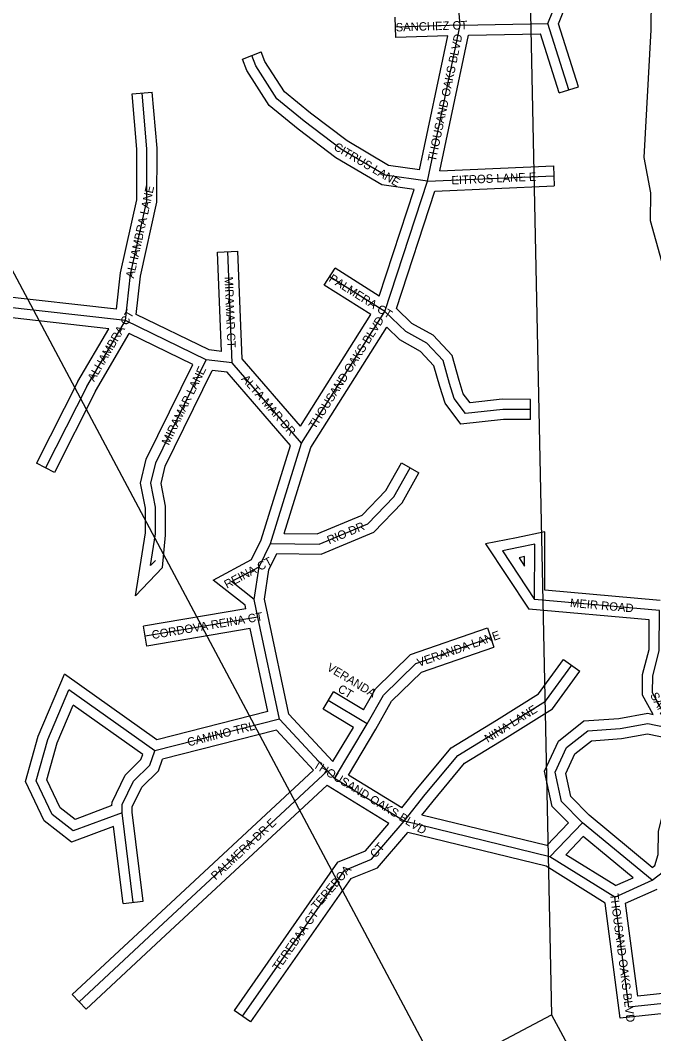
# Model space of a CAD drawing. Extents: x 418523 to 616617, y 1878279 to 2196743.
# Drawn here: x 532974 to 534857, y 2136513 to 2139525 of the extents above; entities that cross this region are included whole.
import ezdxf

# ---------------------------------------------------------------- set-up
doc = ezdxf.new("R2010")
doc.units = 0
for name, color, linetype in [('Level 1', 7, 'Continuous'), ('Level 31', 7, 'Continuous'), ('Level 32', 7, 'Continuous'), ('Level 34', 7, 'Continuous')]:
    doc.layers.add(name, color=color, linetype=linetype)

msp = doc.modelspace()

# ---------------------------------------------------------------- linework, layer by layer
at = {"layer": 'Level 1'}
for p, q in [((534448.961, 2141573.921), (534552.855, 2136568.392)), ((531501.645, 2141501.797), (534222.031, 2136393.857)), ((534222.031, 2136393.857), (534552.855, 2136568.392)), ((534552.855, 2136568.392), (534750.583, 2136207.206))]:
    msp.add_line(p, q, dxfattribs=at)
at = {"layer": 'Level 31'}
for p, q in [((534282.327, 2139510.579), (534254.591, 2139809.257)), ((534282.327, 2139510.579), (534089.63, 2139504.321)), ((534184.424, 2139046.486), (534282.327, 2139510.579)), ((534282.327, 2139510.579), (534542.615, 2139515.518)), ((534604.808, 2139318.192), (534542.615, 2139515.518)), ((533674.83, 2139389.35), (533662.616, 2139420.305)), ((534057.719, 2138659.593), (534184.424, 2139046.486)), ((534184.424, 2139046.486), (534560.36, 2139063.036)), ((533604.245, 2138507.294), (533590.835, 2138837.563)), ((533286.591, 2138633.119), (532289.141, 2138744.91)), ((534057.719, 2138659.593), (533894.132, 2138763.07)), ((533810.647, 2138268.016), (534057.719, 2138659.593)), ((533171.827, 2138436.665), (533286.591, 2138633.119)), ((533527.202, 2138515.921), (533286.591, 2138633.119)), ((533604.245, 2138507.294), (533527.202, 2138515.921)), ((533810.647, 2138268.016), (533604.245, 2138507.294)), ((533171.827, 2138436.665), (533049.46, 2138194.962)), ((533718.035, 2137970.111), (533810.647, 2138268.016)), ((533684.001, 2137900.763), (533718.035, 2137970.111)), ((533669.458, 2137803.708), (533684.001, 2137900.763)), ((533680.652, 2137751.3), (533669.458, 2137803.708)), ((534874.101, 2137770.541), (534503.056, 2137803.431)), ((533680.652, 2137751.3), (533345.945, 2137694.613)), ((533745.328, 2137448.132), (533680.652, 2137751.3)), ((533373.848, 2137353.746), (533118.917, 2137535.003)), ((534005.564, 2137433.429), (533889.872, 2137503.285)), ((533745.328, 2137448.132), (533373.848, 2137353.746)), ((533887.901, 2137294.174), (533745.328, 2137448.132)), ((533908.673, 2137271.555), (534005.564, 2137433.429)), ((533887.901, 2137294.174), (533371.7, 2136814.411)), ((533908.673, 2137271.555), (533887.901, 2137294.174)), ((534115.463, 2137144.656), (533908.673, 2137271.555)), ((533309.457, 2136902.999), (533276.88, 2137169.69)), ((534548.815, 2137038.815), (534115.463, 2137144.656)), ((534548.815, 2137038.815), (534645.498, 2137139.956)), ((534852.143, 2136968.692), (534645.498, 2137139.956)), ((534741.1, 2136918.878), (534548.815, 2137038.815)), ((533937.126, 2136998.332), (533634.304, 2136564.759)), ((534741.1, 2136918.878), (534852.143, 2136968.692)), ((533371.7, 2136814.411), (533149.245, 2136607.506))]:
    msp.add_line(p, q, dxfattribs=at)
for points in [[(534542.615, 2139515.518), (534571.925, 2139590.339), (534591.584, 2139706.651), (534592.028, 2139838.666), (534543.875, 2139890.108)], [(534184.424, 2139046.486), (534059.086, 2139064.731), (533929.21, 2139141.546), (533818.624, 2139225.204), (533737.042, 2139292.035), (533674.83, 2139389.35)], [(533286.591, 2138633.119), (533301.583, 2138769.085), (533350.339, 2138988.22), (533350.867, 2139143.511), (533336.898, 2139308.671)], [(534490.742, 2138368.272), (534408.617, 2138368.55), (534297.705, 2138356.559), (534264.057, 2138401.042), (534249.992, 2138445.46), (534230.954, 2138513.532), (534182.8, 2138564.975), (534120.375, 2138599.736), (534057.719, 2138659.593)], [(533375.77, 2137919.631), (533361.188, 2137904.406), (533376.04, 2137998.914), (533376.307, 2138077.831), (533362.018, 2138148.799), (533376.755, 2138209.847), (533527.202, 2138515.921)], [(533718.035, 2137970.111), (533862.699, 2137968.165), (534007.575, 2138028.771), (534084.919, 2138108.883), (534133.221, 2138194.55)], [(534455.405, 2137957.793), (534407.201, 2137948.136), (534503.056, 2137803.431)], [(534503.056, 2137803.431), (534503.608, 2137967.45), (534455.405, 2137957.793)], [(533669.458, 2137803.708), (533602.04, 2137856.671), (533684.001, 2137900.763)], [(534921.249, 2137417.973), (534887.607, 2137465.001), (534854.014, 2137526.213), (534854.181, 2137576.401), (534873.701, 2137651.253), (534874.101, 2137770.541)], [(534005.564, 2137433.429), (534053.868, 2137519.458), (534150.528, 2137613.325), (534372.535, 2137690.402)], [(534115.463, 2137144.656), (534178.273, 2137223.363), (534275.009, 2137339.415), (534405.421, 2137419.711), (534535.838, 2137501.1), (534613.271, 2137607.761)], [(533276.88, 2137169.69), (533132.022, 2137115.995), (533069.326, 2137164.579), (533021.654, 2137264.755), (533055.869, 2137386.836), (533118.917, 2137535.003)], [(534645.498, 2137139.956), (534583.165, 2137202.72), (534564.19, 2137290.068), (534598.235, 2137363.416), (534660.946, 2137413.03), (534757.313, 2137419.98), (534839.175, 2137434.615), (534921.249, 2137417.973)], [(534852.143, 2136968.692), (534886.03, 2136994.765), (534900.714, 2137040.539), (534900.947, 2137110.001), (534920.48, 2137188.855), (534949.481, 2137265.131), (534949.807, 2137362.233), (534921.249, 2137417.973)], [(533276.88, 2137169.69), (533276.963, 2137194.421), (533310.682, 2137263.768), (533359.172, 2137310.882), (533373.848, 2137353.746)], [(533937.126, 2136998.332), (534018.419, 2137031.151), (534115.463, 2137144.656)], [(535111.285, 2136626.323), (534783.594, 2136591.421), (534741.1, 2136918.878)]]:
    msp.add_lwpolyline(points, dxfattribs=at)
at = {"layer": 'Level 32'}
for p, q in [((534849.894, 2139497.063), (534850.868, 2139787.606)), ((534090.605, 2139474.336), (534088.656, 2139534.306)), ((534633.421, 2139327.211), (534574.412, 2139514.435)), ((534829.211, 2139117.243), (534849.894, 2139497.064)), ((534245.08, 2139479.351), (534090.605, 2139474.336)), ((534160.883, 2139080.23), (534245.08, 2139479.351)), ((534221.767, 2139078.159), (534306.756, 2139481.036)), ((534306.756, 2139481.036), (534520.748, 2139485.096)), ((534576.195, 2139309.173), (534520.748, 2139485.096)), ((533634.71, 2139409.293), (533690.523, 2139431.316)), ((533701.672, 2139403.061), (533690.523, 2139431.316)), ((533647.99, 2139375.636), (533634.71, 2139409.293)), ((533307.005, 2139306.143), (533366.792, 2139311.199)), ((534576.195, 2139309.173), (534633.421, 2139327.211)), ((534221.768, 2139078.159), (534559.041, 2139093.008)), ((534559.041, 2139093.008), (534561.68, 2139033.064)), ((534041.199, 2138705.541), (534144.816, 2139021.934)), ((534092.114, 2138668.224), (534206.476, 2139017.426)), ((534206.476, 2139017.426), (534561.68, 2139033.064)), ((533560.86, 2138836.346), (533620.811, 2138838.78)), ((533572.852, 2138540.996), (533560.86, 2138836.346)), ((533633.797, 2138518.965), (533620.811, 2138838.78)), ((533260.066, 2138666.279), (532312.496, 2138772.48)), ((533878.095, 2138737.715), (533910.17, 2138788.424)), ((534041.199, 2138705.541), (533910.17, 2138788.424)), ((534016.356, 2138650.257), (533878.095, 2138737.715)), ((533237.43, 2138608.439), (532291.249, 2138714.486)), ((533535.685, 2138545.158), (533318.728, 2138650.836)), ((533806.898, 2138318.293), (534016.356, 2138650.258)), ((533145.466, 2138451.016), (533237.43, 2138608.439)), ((533198.19, 2138422.314), (533298.465, 2138593.965)), ((533486.997, 2138502.133), (533298.465, 2138593.966)), ((533838.125, 2138255.342), (534063.518, 2138612.561)), ((533572.852, 2138540.996), (533535.685, 2138545.158)), ((533806.898, 2138318.293), (533633.797, 2138518.965)), ((533589.215, 2138478.788), (533544.823, 2138483.758)), ((533777.058, 2138261.026), (533589.215, 2138478.788)), ((533145.466, 2138451.016), (533022.694, 2138208.513)), ((533198.19, 2138422.314), (533076.226, 2138181.411)), ((534490.641, 2138338.271), (534490.844, 2138398.273)), ((533690.079, 2137981.238), (533777.058, 2138261.025)), ((533758.61, 2137999.567), (533838.125, 2138255.342)), ((533076.226, 2138181.411), (533022.694, 2138208.513)), ((534107.089, 2138209.285), (534159.354, 2138179.814)), ((533397.437, 2137898.881), (533405.672, 2137994.225)), ((533661.311, 2137922.622), (533690.078, 2137981.239)), ((533712.982, 2137891.718), (533736.607, 2137939.856)), ((533699.935, 2137804.648), (533712.983, 2137891.718)), ((533709.991, 2137757.566), (533699.935, 2137804.647)), ((534876.256, 2137800.467), (534533.15, 2137830.881)), ((533644.774, 2137775.651), (533340.935, 2137724.192)), ((533644.774, 2137775.651), (533642.388, 2137786.824)), ((534844.009, 2137743.088), (534486.022, 2137774.821)), ((533772.948, 2137462.461), (533709.992, 2137757.558)), ((533350.955, 2137665.033), (533340.935, 2137724.192)), ((533657.312, 2137716.918), (533350.955, 2137665.033)), ((533709.967, 2137470.101), (533657.312, 2137716.918)), ((534362.695, 2137718.744), (534382.375, 2137662.061)), ((534588.994, 2137625.386), (534637.549, 2137590.136)), ((533379.918, 2137386.241), (533105.913, 2137581.059)), ((533874.365, 2137477.602), (533905.38, 2137528.966)), ((533994.565, 2137475.115), (533905.38, 2137528.966)), ((533338.21, 2137342.275), (533131.924, 2137488.946)), ((533964.475, 2137423.193), (533874.365, 2137477.602)), ((533709.967, 2137470.101), (533379.918, 2137386.241)), ((533903.558, 2137321.421), (533772.949, 2137462.461)), ((533735.434, 2137414.663), (533396.972, 2137328.667)), ((533845.542, 2137295.761), (533735.434, 2137414.663)), ((533903.558, 2137321.421), (533964.475, 2137423.193)), ((533949.655, 2137281.606), (534031.52, 2137418.377)), ((533845.543, 2137295.761), (533351.277, 2136836.386)), ((534108.555, 2137184.095), (533949.655, 2137281.606)), ((533886.22, 2137251.651), (533392.125, 2136792.436)), ((533889.411, 2137248.176), (533886.22, 2137251.651)), ((534069.837, 2137137.456), (533889.411, 2137248.175)), ((533339.236, 2136906.636), (533306.886, 2137171.463)), ((534539.101, 2137072.069), (534168.21, 2137162.655)), ((534539.101, 2137072.069), (534603.615, 2137139.556)), ((534852.84, 2137007.079), (534665.761, 2137162.127)), ((533279.678, 2136899.361), (533251.705, 2137128.361)), ((534537.022, 2137010.812), (534126.274, 2137111.133)), ((534595.99, 2137044.747), (534647.874, 2137099.023)), ((534795.9, 2136976.341), (534647.874, 2137099.023)), ((533917.635, 2137022.816), (533609.709, 2136581.937)), ((534743.41, 2136952.796), (534595.99, 2137044.748)), ((534713.178, 2136900.936), (534537.022, 2137010.811)), ((533956.62, 2136973.848), (533658.9, 2136547.58)), ((534743.41, 2136952.796), (534795.9, 2136976.341)), ((534773.721, 2136900.63), (534867.642, 2136942.763)), ((533279.678, 2136899.361), (533339.236, 2136906.636)), ((533351.269, 2136836.379), (533128.813, 2136629.474)), ((533392.133, 2136792.444), (533169.677, 2136585.539)), ((533169.677, 2136585.539), (533128.813, 2136629.474)), ((533658.9, 2136547.58), (533609.709, 2136581.937))]:
    msp.add_line(p, q, dxfattribs=at)
for points in [[(534574.412, 2139514.435), (534600.989, 2139582.282), (534621.576, 2139704.083), (534622.068, 2139850.475), (534575.526, 2139900.195)], [(534160.883, 2139080.23), (534069.265, 2139093.566), (533945.95, 2139166.5), (533837.186, 2139248.78), (533759.747, 2139312.217), (533701.671, 2139403.061)], [(534144.815, 2139021.935), (534048.909, 2139035.896), (533912.47, 2139116.591), (533800.061, 2139201.628), (533714.337, 2139271.852), (533647.991, 2139375.636)], [(533318.728, 2138650.836), (533331.223, 2138764.168), (533380.328, 2138984.871), (533380.871, 2139144.726), (533366.792, 2139311.199)], [(533260.065, 2138666.279), (533271.942, 2138774.001), (533320.35, 2138991.568), (533320.862, 2139142.296), (533307.005, 2139306.143)], [(535726.409, 2138709.606), (535133.443, 2138775.581), (534998.617, 2138757.58), (534881.67, 2138808.373), (534847.986, 2138928.791), (534848.265, 2139012.041), (534829.211, 2139117.243)], [(534490.844, 2138398.273), (534407.05, 2138398.556), (534311.379, 2138388.213), (534291.099, 2138415.022), (534278.747, 2138454.03), (534257.87, 2138528.678), (534201.495, 2138588.903), (534138.322, 2138624.081), (534092.115, 2138668.223)], [(534490.641, 2138338.271), (534410.183, 2138338.543), (534284.033, 2138324.906), (534237.015, 2138387.063), (534221.238, 2138436.889), (534204.038, 2138498.387), (534164.105, 2138541.046), (534102.426, 2138575.392), (534063.518, 2138612.561)], [(533397.437, 2137898.881), (533316.704, 2137814.588), (533346.047, 2138001.308), (533346.296, 2138074.892), (533331.297, 2138149.386), (533348.37, 2138220.108), (533486.997, 2138502.133)], [(533405.672, 2137994.225), (533406.032, 2137996.52), (533406.318, 2138080.771), (533392.739, 2138148.211), (533405.141, 2138199.586), (533544.823, 2138483.758)], [(533758.61, 2137999.567), (533856.87, 2137998.246), (533990.289, 2138054.061), (534060.67, 2138126.961), (534107.089, 2138209.285)], [(533736.607, 2137939.856), (533868.528, 2137938.083), (534024.86, 2138003.483), (534109.167, 2138090.806), (534159.354, 2138179.814)], [(534449.512, 2137987.21), (534357.538, 2137968.786), (534486.023, 2137774.821)], [(534533.15, 2137830.881), (534533.732, 2138004.081), (534449.512, 2137987.21)], [(533642.388, 2137786.824), (533547.476, 2137861.386), (533661.311, 2137922.621)], [(534461.298, 2137928.377), (534456.864, 2137927.488), (534473.39, 2137902.541)], [(534473.39, 2137902.541), (534473.485, 2137930.819), (534461.298, 2137928.377)], [(534855.026, 2137462.011), (534823.987, 2137518.57), (534824.195, 2137580.297), (534843.714, 2137655.151), (534844.01, 2137743.088)], [(533994.565, 2137475.115), (534029.842, 2137537.946), (534134.401, 2137639.484), (534362.695, 2137718.744)], [(534031.52, 2137418.377), (534077.894, 2137500.971), (534166.655, 2137587.166), (534382.375, 2137662.061)], [(534108.555, 2137184.094), (534155.024, 2137242.326), (534255.104, 2137362.391), (534389.615, 2137445.211), (534514.995, 2137523.456), (534588.994, 2137625.386)], [(533251.705, 2137128.361), (533126.821, 2137082.071), (533045.305, 2137145.239), (532989.73, 2137262.02), (533027.505, 2137396.799), (533105.913, 2137581.06)], [(534168.21, 2137162.656), (534201.522, 2137204.4), (534294.914, 2137316.438), (534421.228, 2137394.211), (534556.681, 2137478.743), (534637.549, 2137590.136)], [(533246.95, 2137190.59), (533137.223, 2137149.918), (533093.347, 2137183.919), (533053.576, 2137267.489), (533084.232, 2137376.872), (533131.924, 2137488.945)], [(534603.615, 2137139.556), (534555.706, 2137187.793), (534532.732, 2137293.553), (534574.027, 2137382.518), (534649.575, 2137442.289), (534753.584, 2137449.79), (534839.529, 2137465.155), (534855.026, 2137462.011)], [(534665.761, 2137162.128), (534610.622, 2137217.646), (534595.647, 2137286.582), (534622.444, 2137344.315), (534672.317, 2137383.771), (534761.042, 2137390.17), (534838.821, 2137404.075), (534901.135, 2137391.44)], [(534852.84, 2137007.079), (534860.32, 2137012.837), (534870.73, 2137045.283), (534870.959, 2137113.712), (534891.795, 2137197.826), (534919.499, 2137270.691), (534919.782, 2137355.043), (534901.135, 2137391.44)], [(533246.95, 2137190.59), (533246.985, 2137201.376), (533286.002, 2137281.619), (533333.115, 2137327.395), (533338.211, 2137342.274)], [(533306.886, 2137171.463), (533306.94, 2137187.465), (533335.362, 2137245.917), (533385.229, 2137294.37), (533396.972, 2137328.667)], [(533917.635, 2137022.816), (534000.384, 2137056.225), (534069.836, 2137137.456)], [(533956.62, 2136973.848), (534036.454, 2137006.079), (534126.274, 2137111.133)], [(535103.386, 2136595.311), (534757.615, 2136558.483), (534713.178, 2136900.936)], [(535096.985, 2136654.97), (534809.572, 2136624.358), (534773.721, 2136900.63)]]:
    msp.add_lwpolyline(points, dxfattribs=at)

# ---------------------------------------------------------------- texts
at = {"layer": 'Level 34'}
for s, height, rotation, p in [('SANCHEZ CT', 25, 1.859444, (534090.528, 2139491.846)), ('THOUSAND OAKS BLVD', 25, 78.086486, (534209.229, 2139103.527)), ('CITRUS LANE', 25, 329.397919, (533903.61, 2139142.165)), ('EITROS LANE E', 25, 2.520172, (534256.361, 2139037.143)), ('ALHAMBRA LANE', 25, 77.455089, (533311.687, 2138756.959)), ('PALMERA CT', 25, 327.683933, (533889.39, 2138751.28)), ('MIRAMAR CT', 25, 272.324031, (533581.371, 2138762.556)), ('ALHAMBRA CT', 25, 59.706297, (533193.722, 2138449.371)), ('THOUSAND OAKS BLVD', 25, 57.748294, (533850.715, 2138308.102)), ('MIRAMAR LANE', 25, 63.822956, (533415.469, 2138260.277)), ('ALTA MAR DR', 25, 310.78045, (533630.093, 2138458.194)), ('RIO DR', 25, 22.700789, (533892.454, 2137967.064)), ('REINA CT', 25, 28.276983, (533588.612, 2137835.256)), ('MEIR ROAD', 25, 354.933797, (534607.473, 2137781.627)), ('CORDOVA REINA CT', 25, 9.6119, (533367.258, 2137685.547)), ('VERANDA LANE', 25, 19.145525, (534158.962, 2137603.024)), ('VERANDA', 24.9992, 328.8755, (533883.48, 2137594.596)), ('CT', 24.9992, 328.8755, (533915.658, 2137531.011)), ('SANDY OAKS', 25, 298.351125, (534845.61, 2137519.159)), ('NINA LANE', 25, 31.965978, (534363.92, 2137377)), ('CAMINO TRL', 25, 14.255311, (533474.292, 2137366.371)), ('THOUSAND OAKS BLVD', 25, 328.463681, (533842.786, 2137305.763)), ('PALMERA DR E', 25, 42.903686, (533555.255, 2136967.947)), ('CT', 25, 49.4692, (534030.14, 2137033.026)), ('TEREBOA', 25, 49.4692, (533855.936, 2136878.329)), ('THOUSAND OAKS BLVD', 25, 277.39265, (534727.275, 2136928.297)), ('TEREBAA CT', 25, 55.067086, (533742.126, 2136697.312))]:
    msp.add_text(s, height=height, rotation=rotation, dxfattribs=at).set_placement(p)

doc.saveas('drawing.dxf')
